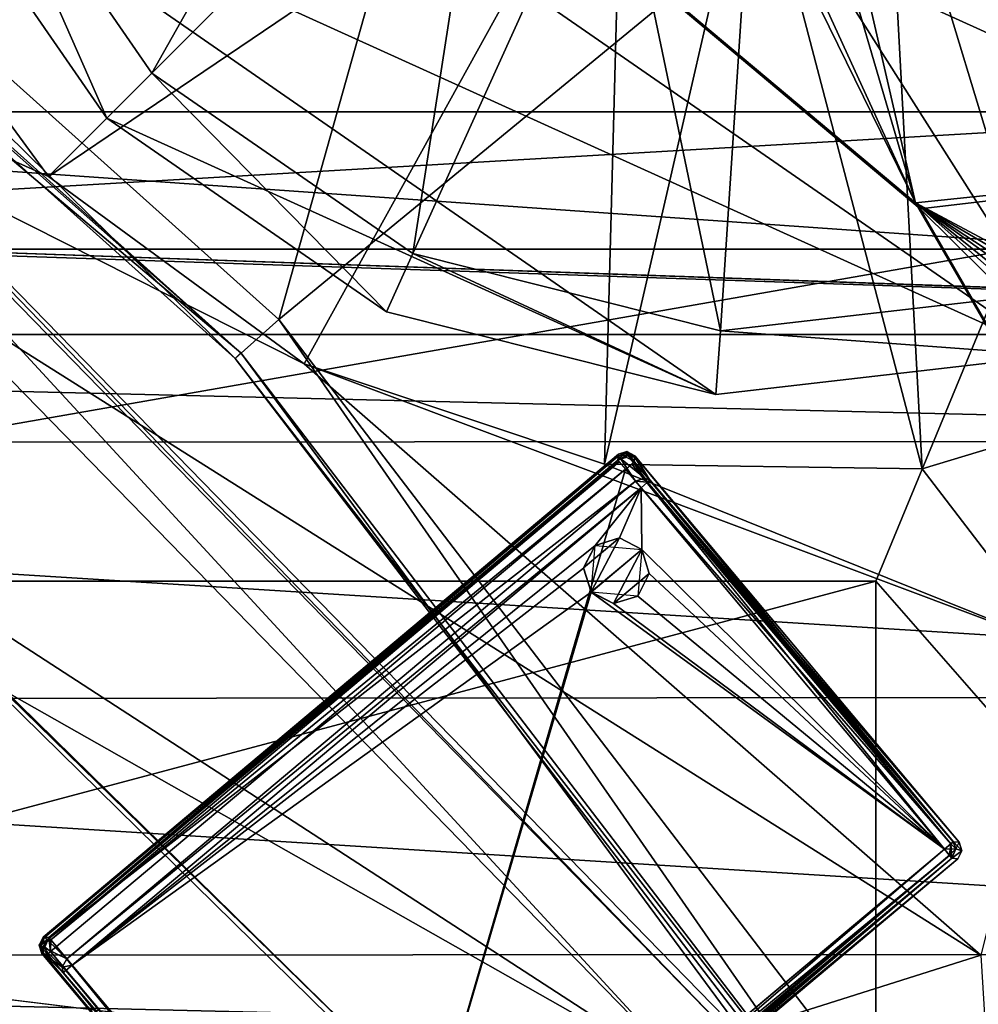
# Model space of a CAD drawing. Header units: millimetres. Extents: x -78 to 78, y -78 to 78.
# Tile 426 of 449: x 40 to 48, y 33 to 42. Entities that reach past the tile are written whole.
import ezdxf

# ---------------------------------------------------------------- set-up
doc = ezdxf.new("R2010")
doc.units = ezdxf.units.MM
doc.header["$LTSCALE"] = 41.718519
for name, color, linetype in [('10', 7, 'CONTINUOUS'), ('1061', 7, 'CONTINUOUS'), ('1107', 7, 'CONTINUOUS'), ('1121', 7, 'CONTINUOUS'), ('1189', 7, 'CONTINUOUS'), ('1226', 7, 'CONTINUOUS'), ('1745', 7, 'CONTINUOUS'), ('1769', 7, 'CONTINUOUS'), ('1772', 7, 'CONTINUOUS'), ('1774', 7, 'CONTINUOUS'), ('2704', 7, 'CONTINUOUS'), ('2720', 7, 'CONTINUOUS'), ('2728', 7, 'CONTINUOUS'), ('2737', 7, 'CONTINUOUS'), ('319', 7, 'CONTINUOUS'), ('340', 7, 'CONTINUOUS'), ('348', 7, 'CONTINUOUS'), ('5900', 7, 'CONTINUOUS'), ('5901', 7, 'CONTINUOUS'), ('5902', 7, 'CONTINUOUS'), ('5903', 7, 'CONTINUOUS'), ('5904', 7, 'CONTINUOUS'), ('5905', 7, 'CONTINUOUS'), ('5906', 7, 'CONTINUOUS'), ('5907', 7, 'CONTINUOUS'), ('5908', 7, 'CONTINUOUS'), ('5909', 7, 'CONTINUOUS'), ('5911', 7, 'CONTINUOUS'), ('5912', 7, 'CONTINUOUS'), ('5913', 7, 'CONTINUOUS'), ('5914', 7, 'CONTINUOUS'), ('5916', 7, 'CONTINUOUS'), ('5917', 7, 'CONTINUOUS'), ('5918', 7, 'CONTINUOUS'), ('5919', 7, 'CONTINUOUS'), ('5920', 7, 'CONTINUOUS'), ('5921', 7, 'CONTINUOUS'), ('5922', 7, 'CONTINUOUS'), ('5923', 7, 'CONTINUOUS'), ('5924', 7, 'CONTINUOUS'), ('5925', 7, 'CONTINUOUS'), ('5926', 7, 'CONTINUOUS'), ('5927', 7, 'CONTINUOUS'), ('5928', 7, 'CONTINUOUS'), ('5929', 7, 'CONTINUOUS'), ('5930', 7, 'CONTINUOUS'), ('5931', 7, 'CONTINUOUS'), ('5932', 7, 'CONTINUOUS'), ('5934', 7, 'CONTINUOUS'), ('5935', 7, 'CONTINUOUS'), ('5936', 7, 'CONTINUOUS'), ('5937', 7, 'CONTINUOUS'), ('5938', 7, 'CONTINUOUS'), ('5939', 7, 'CONTINUOUS'), ('5941', 7, 'CONTINUOUS'), ('5942', 7, 'CONTINUOUS'), ('5944', 7, 'CONTINUOUS'), ('5945', 7, 'CONTINUOUS'), ('5946', 7, 'CONTINUOUS'), ('5947', 7, 'CONTINUOUS'), ('5948', 7, 'CONTINUOUS'), ('5949', 7, 'CONTINUOUS'), ('6', 7, 'CONTINUOUS'), ('6764', 7, 'CONTINUOUS'), ('745', 7, 'CONTINUOUS'), ('748', 7, 'CONTINUOUS'), ('790', 7, 'CONTINUOUS'), ('855', 7, 'CONTINUOUS'), ('971', 7, 'CONTINUOUS')]:
    doc.layers.add(name, color=color, linetype=linetype)

msp = doc.modelspace()

# ---------------------------------------------------------------- linework, layer by layer
at = {"layer": '10', "linetype": 'CONTINUOUS'}
for points in [[(51.2665, 44.1961, -2), (60, 39.1, -2), (47.73, 42.73, -2), (51.2665, 44.1961, -2)], [(-20, 41.9, -2), (60, 39.1, -2), (-47.73, 42.73, -2), (-20, 41.9, -2)], [(60, 39.1, -2), (20, 39.1, -2), (-47.73, 42.73, -2), (60, 39.1, -2)], [(60, 39.1, -2), (20, 41.9, -2), (47.73, 42.73, -2), (60, 39.1, -2)], [(-20, 41.9, -2), (20, 41.9, -2), (60, 39.1, -2), (-20, 41.9, -2)], [(22.2046, 38.179, -2), (20, 39.1, -2), (57.8091, 38.1929, -2), (22.2046, 38.179, -2)], [(20, 39.1, -2), (60, 39.1, -2), (57.8091, 38.1929, -2), (20, 39.1, -2)], [(56.9004, 36.0125, -2), (22.2046, 38.179, -2), (57.8091, 38.1929, -2), (56.9004, 36.0125, -2)], [(23.0996, 35.9875, -2), (22.2046, 38.179, -2), (56.9004, 36.0125, -2), (23.0996, 35.9875, -2)], [(57.7954, 33.821, -2), (23.0996, 35.9875, -2), (56.9004, 36.0125, -2), (57.7954, 33.821, -2)], [(22.1909, 33.8071, -2), (23.0996, 35.9875, -2), (57.7954, 33.821, -2), (22.1909, 33.8071, -2)], [(60, 32.9, -2), (22.1909, 33.8071, -2), (57.7954, 33.821, -2), (60, 32.9, -2)], [(20, 32.9, -2), (22.1909, 33.8071, -2), (60, 32.9, -2), (20, 32.9, -2)]]:
    msp.add_3dface(points, dxfattribs=at)
at = {"layer": '1061', "color": 7, "linetype": 'CONTINUOUS'}
for points in [[(31.5257, 44.4565, 23.7), (43.8434, 32.3723, 23.7), (31.5317, 44.4255, 24.9505), (31.5257, 44.4565, 23.7)], [(43.8434, 32.3723, 23.7), (31.5376, 44.3946, 26.2), (31.5317, 44.4255, 24.9505), (43.8434, 32.3723, 23.7)], [(43.8434, 32.3723, 23.7), (43.8263, 32.322, 26.2), (31.5376, 44.3946, 26.2), (43.8434, 32.3723, 23.7)]]:
    msp.add_3dface(points, dxfattribs=at)
at = {"layer": '1107', "color": 7, "linetype": 'CONTINUOUS'}
for points in [[(42.6272, 38.8523, 23.7), (48.3956, 33.8126, 23.7), (31.5257, 44.4565, 23.7), (42.6272, 38.8523, 23.7)], [(31.5257, 44.4565, 23.7), (48.3956, 33.8126, 23.7), (43.8434, 32.3723, 23.7), (31.5257, 44.4565, 23.7)], [(40.447, 40.4468, 23.7), (42.6272, 38.8523, 23.7), (31.5257, 44.4565, 23.7), (40.447, 40.4468, 23.7)], [(38.8524, 42.627, 23.7), (40.447, 40.4468, 23.7), (31.5257, 44.4565, 23.7), (38.8524, 42.627, 23.7)], [(49.0577, 36.4385, 23.7), (48.3956, 33.8126, 23.7), (42.6272, 38.8523, 23.7), (49.0577, 36.4385, 23.7)], [(45.1863, 37.9952, 23.7), (49.0577, 36.4385, 23.7), (42.6272, 38.8523, 23.7), (45.1863, 37.9952, 23.7)], [(50.4883, 38.741, 23.7), (49.0577, 36.4385, 23.7), (47.8941, 37.9552, 23.7), (50.4883, 38.741, 23.7)], [(47.8941, 37.9552, 23.7), (49.0577, 36.4385, 23.7), (45.1863, 37.9952, 23.7), (47.8941, 37.9552, 23.7)], [(48.3956, 33.8126, 23.7), (48.5612, 31.1188, 23.7), (43.8434, 32.3723, 23.7), (48.3956, 33.8126, 23.7)]]:
    msp.add_3dface(points, dxfattribs=at)
at = {"layer": '1121', "color": 7, "linetype": 'CONTINUOUS'}
for points in [[(40.9448, 40.9448, 26.2), (39.7906, 43.5525, 26.0387), (39.2938, 43.3296, 26.2), (40.9448, 40.9448, 26.2)], [(41.3293, 41.3293, 26.0387), (39.7906, 43.5525, 26.0387), (40.9448, 40.9448, 26.2), (41.3293, 41.3293, 26.0387)], [(43.3296, 39.2938, 26.2), (41.3293, 41.3293, 26.0387), (40.9448, 40.9448, 26.2), (43.3296, 39.2938, 26.2)], [(43.5525, 39.7906, 26.0387), (41.3293, 41.3293, 26.0387), (43.3296, 39.2938, 26.2), (43.5525, 39.7906, 26.0387)], [(46.1373, 38.5908, 26.2), (43.5525, 39.7906, 26.0387), (43.3296, 39.2938, 26.2), (46.1373, 38.5908, 26.2)], [(46.1752, 39.1336, 26.0387), (43.5525, 39.7906, 26.0387), (46.1373, 38.5908, 26.2), (46.1752, 39.1336, 26.0387)], [(48.8612, 39.4426, 26.0387), (46.1752, 39.1336, 26.0387), (49.0204, 38.9226, 26.2), (48.8612, 39.4426, 26.0387)], [(49.0204, 38.9226, 26.2), (46.1752, 39.1336, 26.0387), (46.1373, 38.5908, 26.2), (49.0204, 38.9226, 26.2)]]:
    msp.add_3dface(points, dxfattribs=at)
at = {"layer": '1189', "color": 7, "linetype": 'CONTINUOUS'}
for points in [[(39.7906, 43.5525, 26.0387), (41.3293, 41.3293, 26.0387), (43.5458, 45.2539, 23.3613), (39.7906, 43.5525, 26.0387)], [(41.3293, 41.3293, 26.0387), (44.2445, 44.2445, 23.3613), (43.5458, 45.2539, 23.3613), (41.3293, 41.3293, 26.0387)], [(41.3293, 41.3293, 26.0387), (43.5525, 39.7906, 26.0387), (44.2445, 44.2445, 23.3613), (41.3293, 41.3293, 26.0387)], [(43.5525, 39.7906, 26.0387), (45.2539, 43.5458, 23.3613), (44.2445, 44.2445, 23.3613), (43.5525, 39.7906, 26.0387)], [(51.2662, 40.678, 26.0387), (48.7564, 43.9488, 23.3613), (47.6644, 43.3879, 23.3613), (51.2662, 40.678, 26.0387)], [(43.5525, 39.7906, 26.0387), (46.1752, 39.1336, 26.0387), (45.2539, 43.5458, 23.3613), (43.5525, 39.7906, 26.0387)], [(46.1752, 39.1336, 26.0387), (46.4448, 43.2476, 23.3613), (45.2539, 43.5458, 23.3613), (46.1752, 39.1336, 26.0387)], [(48.8612, 39.4426, 26.0387), (47.6644, 43.3879, 23.3613), (46.4448, 43.2476, 23.3613), (48.8612, 39.4426, 26.0387)], [(48.8612, 39.4426, 26.0387), (51.2662, 40.678, 26.0387), (47.6644, 43.3879, 23.3613), (48.8612, 39.4426, 26.0387)], [(46.1752, 39.1336, 26.0387), (48.8612, 39.4426, 26.0387), (46.4448, 43.2476, 23.3613), (46.1752, 39.1336, 26.0387)]]:
    msp.add_3dface(points, dxfattribs=at)
at = {"layer": '1226', "color": 7, "linetype": 'CONTINUOUS'}
for points in [[(40.447, 40.4468, 23.7), (38.8524, 42.627, 23.7), (44.405, 44.405, 22.2), (40.447, 40.4468, 23.7)], [(45.3399, 43.7564, 22.2), (40.447, 40.4468, 23.7), (44.405, 44.405, 22.2), (45.3399, 43.7564, 22.2)], [(48.6183, 44.1288, 22.2), (50.4883, 38.741, 23.7), (47.5897, 43.6025, 22.2), (48.6183, 44.1288, 22.2)], [(42.6272, 38.8523, 23.7), (40.447, 40.4468, 23.7), (45.3399, 43.7564, 22.2), (42.6272, 38.8523, 23.7)], [(45.1863, 37.9952, 23.7), (42.6272, 38.8523, 23.7), (45.3399, 43.7564, 22.2), (45.1863, 37.9952, 23.7)], [(46.4478, 43.4753, 22.2), (45.1863, 37.9952, 23.7), (45.3399, 43.7564, 22.2), (46.4478, 43.4753, 22.2)], [(47.5897, 43.6025, 22.2), (47.8941, 37.9552, 23.7), (46.4478, 43.4753, 22.2), (47.5897, 43.6025, 22.2)], [(50.4883, 38.741, 23.7), (47.8941, 37.9552, 23.7), (47.5897, 43.6025, 22.2), (50.4883, 38.741, 23.7)], [(47.8941, 37.9552, 23.7), (45.1863, 37.9952, 23.7), (46.4478, 43.4753, 22.2), (47.8941, 37.9552, 23.7)]]:
    msp.add_3dface(points, dxfattribs=at)
at = {"layer": '1745', "linetype": 'CONTINUOUS'}
for points in [[(42.4108, 39.2292, 28.7), (48.0589, 59.3063, 28.7), (34.3888, 46.4226, 28.7), (42.4108, 39.2292, 28.7)], [(56.7696, 51.03, 28.7), (48.0589, 59.3063, 28.7), (42.4108, 39.2292, 28.7), (56.7696, 51.03, 28.7)], [(48.9557, 30.6746, 28.7), (56.7696, 51.03, 28.7), (42.4108, 39.2292, 28.7), (48.9557, 30.6746, 28.7)]]:
    msp.add_3dface(points, dxfattribs=at)
at = {"layer": '1769', "linetype": 'CONTINUOUS'}
for points in [[(40.2459, 51.5977, 26.2), (51.5977, 40.2459, 26.2), (38.9226, 49.0204, 26.2), (40.2459, 51.5977, 26.2)], [(40.2459, 51.5977, 26.2), (57.9112, 45.0904, 26.2), (51.5977, 40.2459, 26.2), (40.2459, 51.5977, 26.2)], [(51.5977, 40.2459, 26.2), (38.5908, 46.1373, 26.2), (38.9226, 49.0204, 26.2), (51.5977, 40.2459, 26.2)], [(51.5977, 40.2459, 26.2), (49.0204, 38.9226, 26.2), (38.5908, 46.1373, 26.2), (51.5977, 40.2459, 26.2)], [(49.0204, 38.9226, 26.2), (39.2938, 43.3296, 26.2), (38.5908, 46.1373, 26.2), (49.0204, 38.9226, 26.2)], [(49.0204, 38.9226, 26.2), (46.1373, 38.5908, 26.2), (39.2938, 43.3296, 26.2), (49.0204, 38.9226, 26.2)], [(46.1373, 38.5908, 26.2), (40.9448, 40.9448, 26.2), (39.2938, 43.3296, 26.2), (46.1373, 38.5908, 26.2)], [(46.1373, 38.5908, 26.2), (43.3296, 39.2938, 26.2), (40.9448, 40.9448, 26.2), (46.1373, 38.5908, 26.2)]]:
    msp.add_3dface(points, dxfattribs=at)
at = {"layer": '1772', "linetype": 'CONTINUOUS'}
for points in [[(34.3888, 46.4226, 28.7), (34.0913, 46.0211, 28.1826), (42.0391, 38.8957, 28.1826), (34.3888, 46.4226, 28.7)], [(42.4108, 39.2292, 28.7), (34.3888, 46.4226, 28.7), (42.0391, 38.8957, 28.1826), (42.4108, 39.2292, 28.7)], [(48.5266, 30.4193, 28.1826), (42.4108, 39.2292, 28.7), (42.0391, 38.8957, 28.1826), (48.5266, 30.4193, 28.1826)], [(48.9557, 30.6746, 28.7), (42.4108, 39.2292, 28.7), (48.5266, 30.4193, 28.1826), (48.9557, 30.6746, 28.7)]]:
    msp.add_3dface(points, dxfattribs=at)
at = {"layer": '1774', "linetype": 'CONTINUOUS'}
for points in [[(34.1325, 46.0767, 26.2), (42.0873, 38.945, 26.2), (34.0913, 46.0211, 28.1826), (34.1325, 46.0767, 26.2)], [(34.0913, 46.0211, 28.1826), (42.0873, 38.945, 26.2), (42.0391, 38.8957, 28.1826), (34.0913, 46.0211, 28.1826)], [(42.0873, 38.945, 26.2), (48.5837, 30.4571, 26.2), (42.0391, 38.8957, 28.1826), (42.0873, 38.945, 26.2)], [(48.5837, 30.4571, 26.2), (48.5266, 30.4193, 28.1826), (42.0391, 38.8957, 28.1826), (48.5837, 30.4571, 26.2)]]:
    msp.add_3dface(points, dxfattribs=at)
at = {"layer": '2704', "linetype": 'CONTINUOUS'}
for points in [[(56.6343, 41.1393, 21.67), (41.1445, 56.6312, 21.67), (48.7422, 46.505, 21.67), (56.6343, 41.1393, 21.67)], [(47.837, 40.2223, 21.67), (44.5959, 46.8329, 21.67), (31.2276, 54.1388, 21.67), (47.837, 40.2223, 21.67)], [(44.9897, 46.4391, 21.67), (44.5959, 46.8329, 21.67), (47.837, 40.2223, 21.67), (44.9897, 46.4391, 21.67)], [(46.4393, 44.9896, 21.67), (44.9897, 46.4391, 21.67), (47.837, 40.2223, 21.67), (46.4393, 44.9896, 21.67)], [(47.9644, 45.7271, 21.67), (56.6343, 41.1393, 21.67), (48.3887, 46.1514, 21.67), (47.9644, 45.7271, 21.67)], [(47.9644, 45.7271, 21.67), (47.6109, 45.3736, 21.67), (56.6343, 41.1393, 21.67), (47.9644, 45.7271, 21.67)], [(47.1866, 44.9493, 21.67), (56.6343, 41.1393, 21.67), (47.6109, 45.3736, 21.67), (47.1866, 44.9493, 21.67)], [(46.833, 44.5958, 21.67), (46.4393, 44.9896, 21.67), (47.837, 40.2223, 21.67), (46.833, 44.5958, 21.67)], [(46.833, 44.5958, 21.67), (56.6343, 41.1393, 21.67), (47.1866, 44.9493, 21.67), (46.833, 44.5958, 21.67)], [(56.6343, 41.1393, 21.67), (46.833, 44.5958, 21.67), (47.837, 40.2223, 21.67), (56.6343, 41.1393, 21.67)], [(57.5359, 35.0448, 21.67), (56.6343, 41.1393, 21.67), (47.837, 40.2223, 21.67), (57.5359, 35.0448, 21.67)], [(57.5359, 35.0448, 21.67), (47.837, 40.2223, 21.67), (57.1029, 34.7948, 21.67), (57.5359, 35.0448, 21.67)], [(55.1976, 33.6948, 21.67), (55.6306, 33.9448, 21.67), (47.837, 40.2223, 21.67), (55.1976, 33.6948, 21.67)], [(57.1029, 34.7948, 21.67), (47.837, 40.2223, 21.67), (56.5832, 34.4948, 21.67), (57.1029, 34.7948, 21.67)], [(56.1502, 34.2448, 21.67), (47.837, 40.2223, 21.67), (55.6306, 33.9448, 21.67), (56.1502, 34.2448, 21.67)], [(56.5832, 34.4948, 21.67), (47.837, 40.2223, 21.67), (56.1502, 34.2448, 21.67), (56.5832, 34.4948, 21.67)], [(58.707, 21.4384, 21.67), (55.1976, 33.6948, 21.67), (47.837, 40.2223, 21.67), (58.707, 21.4384, 21.67)]]:
    msp.add_3dface(points, dxfattribs=at)
at = {"layer": '2720', "linetype": 'CONTINUOUS'}
for points in [[(41.111, 56.6556, 20.074), (56.5926, 41.1966, 20.074), (31.2617, 54.1192, 20.074), (41.111, 56.6556, 20.074)], [(31.2617, 54.1192, 20.074), (56.5926, 41.1966, 20.074), (47.8792, 40.1721, 20.074), (31.2617, 54.1192, 20.074)], [(56.5926, 41.1966, 20.074), (66.5547, 21.688, 20.074), (47.8792, 40.1721, 20.074), (56.5926, 41.1966, 20.074)], [(47.8792, 40.1721, 20.074), (66.5547, 21.688, 20.074), (58.725, 21.3895, 20.074), (47.8792, 40.1721, 20.074)]]:
    msp.add_3dface(points, dxfattribs=at)
at = {"layer": '2728', "linetype": 'CONTINUOUS'}
for points in [[(41.111, 56.6556, 20.074), (41.1445, 56.6312, 21.67), (56.5926, 41.1966, 20.074), (41.111, 56.6556, 20.074)], [(41.1445, 56.6312, 21.67), (56.6343, 41.1393, 21.67), (56.5926, 41.1966, 20.074), (41.1445, 56.6312, 21.67)]]:
    msp.add_3dface(points, dxfattribs=at)
at = {"layer": '2737', "linetype": 'CONTINUOUS'}
for points in [[(47.837, 40.2223, 21.67), (31.2276, 54.1388, 21.67), (31.2617, 54.1192, 20.074), (47.837, 40.2223, 21.67)], [(47.837, 40.2223, 21.67), (31.2617, 54.1192, 20.074), (47.8792, 40.1721, 20.074), (47.837, 40.2223, 21.67)], [(58.707, 21.4384, 21.67), (47.837, 40.2223, 21.67), (47.8792, 40.1721, 20.074), (58.707, 21.4384, 21.67)], [(58.707, 21.4384, 21.67), (47.8792, 40.1721, 20.074), (58.725, 21.3895, 20.074), (58.707, 21.4384, 21.67)]]:
    msp.add_3dface(points, dxfattribs=at)
at = {"layer": '319', "linetype": 'CONTINUOUS'}
for points in [[(47.5, 37, 1.5), (51, 33, 1.5), (48.6716, 39.8285, 1.5), (47.5, 37, 1.5)], [(47.5, 33, 1.5), (51, 33, 1.5), (47.5, 37, 1.5), (47.5, 33, 1.5)]]:
    msp.add_3dface(points, dxfattribs=at)
at = {"layer": '340', "linetype": 'CONTINUOUS'}
for points in [[(48.6716, 39.8284), (47.5, 37), (48.6716, 39.8285, 1.5), (48.6716, 39.8284)], [(47.5, 37), (47.5, 37, 1.5), (48.6716, 39.8285, 1.5), (47.5, 37)]]:
    msp.add_3dface(points, dxfattribs=at)
at = {"layer": '348', "linetype": 'CONTINUOUS'}
for points in [[(47.5, 37), (47.5, 33), (47.5, 31.586, 0.5861), (47.5, 37)], [(47.5, 37), (47.5, 31.586, 0.5861), (47.5, 33, 1.5), (47.5, 37)], [(47.5, 37), (47.5, 33, 1.5), (47.5, 37, 1.5), (47.5, 37)]]:
    msp.add_3dface(points, dxfattribs=at)
at = {"layer": '5900', "color": 7, "linetype": 'CONTINUOUS'}
for points in [[(45.365, 37.9549, 21.92), (43.2349, 30.6449, 21.92), (40.5155, 33.8857, 21.92), (45.365, 37.9549, 21.92)], [(48.0844, 34.7141, 21.92), (43.2349, 30.6449, 21.92), (45.365, 37.9549, 21.92), (48.0844, 34.7141, 21.92)]]:
    msp.add_3dface(points, dxfattribs=at)
at = {"layer": '5901', "color": 7, "linetype": 'CONTINUOUS'}
for points in [[(45.4412, 38.0188, 22.0095), (48.1388, 34.7598, 21.9496), (45.4186, 37.9971, 21.9468), (45.4412, 38.0188, 22.0095)], [(45.4412, 38.0188, 22.0095), (48.1608, 34.7782, 22.0121), (48.1388, 34.7598, 21.9496), (45.4412, 38.0188, 22.0095)], [(48.0844, 34.7141, 21.92), (45.365, 37.9549, 21.92), (45.4186, 37.9971, 21.9468), (48.0844, 34.7141, 21.92)], [(48.1388, 34.7598, 21.9496), (48.0844, 34.7141, 21.92), (45.4186, 37.9971, 21.9468), (48.1388, 34.7598, 21.9496)]]:
    msp.add_3dface(points, dxfattribs=at)
at = {"layer": '5902', "color": 7, "linetype": 'CONTINUOUS'}
for points in [[(45.4457, 38.0683, 22.345), (48.21, 34.7739, 22.345), (45.4412, 38.0188, 22.0095), (45.4457, 38.0683, 22.345)], [(45.4412, 38.0188, 22.0095), (48.21, 34.7739, 22.345), (48.1608, 34.7782, 22.0121), (45.4412, 38.0188, 22.0095)]]:
    msp.add_3dface(points, dxfattribs=at)
at = {"layer": '5903', "color": 7, "linetype": 'CONTINUOUS'}
for points in [[(45.3011, 38.0311, 22.0095), (45.3052, 38.0806, 22.345), (45.3782, 38.1034, 22.3428), (45.3011, 38.0311, 22.0095)], [(45.3011, 38.0311, 22.0095), (45.3782, 38.1034, 22.3428), (45.3736, 38.0534, 22.0053), (45.3011, 38.0311, 22.0095)], [(45.3782, 38.1034, 22.3428), (45.4412, 38.0188, 22.0095), (45.3736, 38.0534, 22.0053), (45.3782, 38.1034, 22.3428)], [(45.3782, 38.1034, 22.3428), (45.4457, 38.0683, 22.345), (45.4412, 38.0188, 22.0095), (45.3782, 38.1034, 22.3428)]]:
    msp.add_3dface(points, dxfattribs=at)
at = {"layer": '5904', "color": 7, "linetype": 'CONTINUOUS'}
for points in [[(45.3052, 38.0806, 22.445), (45.378, 38.1034, 22.4471), (45.3052, 38.0806, 22.345), (45.3052, 38.0806, 22.445)], [(45.3052, 38.0806, 22.345), (45.378, 38.1034, 22.4471), (45.3782, 38.1034, 22.3428), (45.3052, 38.0806, 22.345)], [(45.378, 38.1034, 22.4471), (45.4457, 38.0683, 22.445), (45.3782, 38.1034, 22.3428), (45.378, 38.1034, 22.4471)], [(45.3782, 38.1034, 22.3428), (45.4457, 38.0683, 22.445), (45.4457, 38.0683, 22.345), (45.3782, 38.1034, 22.3428)]]:
    msp.add_3dface(points, dxfattribs=at)
at = {"layer": '5905', "color": 7, "linetype": 'CONTINUOUS'}
for points in [[(45.3052, 38.0806, 22.445), (45.3764, 38.0877, 22.5537), (45.378, 38.1034, 22.4471), (45.3052, 38.0806, 22.445)], [(45.3764, 38.0877, 22.5537), (45.4444, 38.0532, 22.5469), (45.378, 38.1034, 22.4471), (45.3764, 38.0877, 22.5537)], [(45.4444, 38.0532, 22.5469), (45.4457, 38.0683, 22.445), (45.378, 38.1034, 22.4471), (45.4444, 38.0532, 22.5469)], [(45.3041, 38.0653, 22.5495), (45.3764, 38.0877, 22.5537), (45.3052, 38.0806, 22.445), (45.3041, 38.0653, 22.5495)]]:
    msp.add_3dface(points, dxfattribs=at)
at = {"layer": '5906', "color": 7, "linetype": 'CONTINUOUS'}
for points in [[(43.2349, 30.6449, 21.92), (48.0844, 34.7141, 21.92), (48.1274, 34.6628, 21.9457), (43.2349, 30.6449, 21.92)], [(43.2805, 30.5904, 21.9496), (43.2349, 30.6449, 21.92), (48.1274, 34.6628, 21.9457), (43.2805, 30.5904, 21.9496)], [(48.1483, 34.6379, 22.0095), (43.2805, 30.5904, 21.9496), (48.1274, 34.6628, 21.9457), (48.1483, 34.6379, 22.0095)], [(43.299, 30.5685, 22.0121), (43.2805, 30.5904, 21.9496), (48.1483, 34.6379, 22.0095), (43.299, 30.5685, 22.0121)]]:
    msp.add_3dface(points, dxfattribs=at)
at = {"layer": '5907', "color": 7, "linetype": 'CONTINUOUS'}
for points in [[(45.3041, 38.0653, 22.5495), (45.3889, 38.0697, 22.5944), (45.3764, 38.0877, 22.5537), (45.3041, 38.0653, 22.5495)], [(45.3225, 38.0433, 22.6097), (45.3889, 38.0697, 22.5944), (45.3041, 38.0653, 22.5495), (45.3225, 38.0433, 22.6097)], [(45.3889, 38.0697, 22.5944), (45.4444, 38.0532, 22.5469), (45.3764, 38.0877, 22.5537), (45.3889, 38.0697, 22.5944)]]:
    msp.add_3dface(points, dxfattribs=at)
at = {"layer": '5908', "color": 7, "linetype": 'CONTINUOUS'}
for points in [[(48.1274, 34.6628, 21.9457), (48.0844, 34.7141, 21.92), (48.1388, 34.7598, 21.9496), (48.1274, 34.6628, 21.9457)], [(48.1483, 34.6379, 22.0095), (48.1274, 34.6628, 21.9457), (48.1388, 34.7598, 21.9496), (48.1483, 34.6379, 22.0095)], [(48.1388, 34.7598, 21.9496), (48.1608, 34.7782, 22.0121), (48.1832, 34.7187, 22.0054), (48.1388, 34.7598, 21.9496)], [(48.1483, 34.6379, 22.0095), (48.1388, 34.7598, 21.9496), (48.1832, 34.7187, 22.0054), (48.1483, 34.6379, 22.0095)]]:
    msp.add_3dface(points, dxfattribs=at)
at = {"layer": '5909', "color": 7, "linetype": 'CONTINUOUS'}
for points in [[(40.4642, 33.8427, 21.9457), (43.1587, 30.581, 22.0095), (40.4393, 33.8218, 22.0095), (40.4642, 33.8427, 21.9457)], [(40.5155, 33.8857, 21.92), (43.1836, 30.6019, 21.9457), (40.4642, 33.8427, 21.9457), (40.5155, 33.8857, 21.92)], [(43.1836, 30.6019, 21.9457), (43.1587, 30.581, 22.0095), (40.4642, 33.8427, 21.9457), (43.1836, 30.6019, 21.9457)], [(40.5155, 33.8857, 21.92), (43.2349, 30.6449, 21.92), (43.1836, 30.6019, 21.9457), (40.5155, 33.8857, 21.92)]]:
    msp.add_3dface(points, dxfattribs=at)
at = {"layer": '5911', "color": 7, "linetype": 'CONTINUOUS'}
for points in [[(45.3225, 38.0433, 22.6097), (45.531, 37.8774, 22.8187), (45.3889, 38.0697, 22.5944), (45.3225, 38.0433, 22.6097)], [(45.3225, 38.0433, 22.6097), (45.4524, 37.8507, 22.8407), (45.531, 37.8774, 22.8187), (45.3225, 38.0433, 22.6097)], [(45.5741, 37.8605, 22.7805), (45.4444, 38.0532, 22.5469), (45.3889, 38.0697, 22.5944), (45.5741, 37.8605, 22.7805)], [(45.531, 37.8774, 22.8187), (45.5741, 37.8605, 22.7805), (45.3889, 38.0697, 22.5944), (45.531, 37.8774, 22.8187)]]:
    msp.add_3dface(points, dxfattribs=at)
at = {"layer": '5912', "color": 7, "linetype": 'CONTINUOUS'}
for points in [[(45.4457, 38.0683, 22.345), (48.21, 34.7739, 22.445), (48.21, 34.7739, 22.345), (45.4457, 38.0683, 22.345)], [(45.4457, 38.0683, 22.445), (48.21, 34.7739, 22.445), (45.4457, 38.0683, 22.345), (45.4457, 38.0683, 22.445)]]:
    msp.add_3dface(points, dxfattribs=at)
at = {"layer": '5913', "color": 7, "linetype": 'CONTINUOUS'}
for points in [[(40.4514, 33.9621, 22.0121), (45.3011, 38.0311, 22.0095), (45.3132, 38.0167, 21.9608), (40.4514, 33.9621, 22.0121)], [(40.4672, 33.9432, 21.9539), (40.4514, 33.9621, 22.0121), (45.3132, 38.0167, 21.9608), (40.4672, 33.9432, 21.9539)], [(45.365, 37.9549, 21.92), (40.4672, 33.9432, 21.9539), (45.3132, 38.0167, 21.9608), (45.365, 37.9549, 21.92)], [(45.365, 37.9549, 21.92), (40.5155, 33.8857, 21.92), (40.4672, 33.9432, 21.9539), (45.365, 37.9549, 21.92)]]:
    msp.add_3dface(points, dxfattribs=at)
at = {"layer": '5914', "color": 7, "linetype": 'CONTINUOUS'}
for points in [[(40.4642, 33.8427, 21.9457), (40.4167, 33.8811, 22.0054), (40.4514, 33.9621, 22.0121), (40.4642, 33.8427, 21.9457)], [(40.4642, 33.8427, 21.9457), (40.4514, 33.9621, 22.0121), (40.4672, 33.9432, 21.9539), (40.4642, 33.8427, 21.9457)], [(40.5155, 33.8857, 21.92), (40.4642, 33.8427, 21.9457), (40.4672, 33.9432, 21.9539), (40.5155, 33.8857, 21.92)], [(40.4642, 33.8427, 21.9457), (40.4393, 33.8218, 22.0095), (40.4167, 33.8811, 22.0054), (40.4642, 33.8427, 21.9457)]]:
    msp.add_3dface(points, dxfattribs=at)
at = {"layer": '5916', "color": 7, "linetype": 'CONTINUOUS'}
for points in [[(40.4358, 33.9429, 22.6097), (45.4524, 37.8507, 22.8407), (45.3225, 38.0433, 22.6097), (40.4358, 33.9429, 22.6097)], [(40.4358, 33.9429, 22.6097), (40.6029, 33.7815, 22.8407), (45.4524, 37.8507, 22.8407), (40.4358, 33.9429, 22.6097)]]:
    msp.add_3dface(points, dxfattribs=at)
at = {"layer": '5917', "color": 7, "linetype": 'CONTINUOUS'}
for points in [[(48.1608, 34.7782, 22.0121), (48.21, 34.7739, 22.345), (48.2329, 34.7011, 22.3429), (48.1608, 34.7782, 22.0121)], [(48.1832, 34.7187, 22.0054), (48.1608, 34.7782, 22.0121), (48.2329, 34.7011, 22.3429), (48.1832, 34.7187, 22.0054)], [(48.1483, 34.6379, 22.0095), (48.1832, 34.7187, 22.0054), (48.2329, 34.7011, 22.3429), (48.1483, 34.6379, 22.0095)], [(48.1978, 34.6334, 22.345), (48.1483, 34.6379, 22.0095), (48.2329, 34.7011, 22.3429), (48.1978, 34.6334, 22.345)]]:
    msp.add_3dface(points, dxfattribs=at)
at = {"layer": '5918', "color": 7, "linetype": 'CONTINUOUS'}
for points in [[(48.21, 34.7739, 22.345), (48.2329, 34.7011, 22.4471), (48.2329, 34.7011, 22.3429), (48.21, 34.7739, 22.345)], [(48.21, 34.7739, 22.445), (48.2329, 34.7011, 22.4471), (48.21, 34.7739, 22.345), (48.21, 34.7739, 22.445)], [(48.2329, 34.7011, 22.4471), (48.1978, 34.6334, 22.445), (48.2329, 34.7011, 22.3429), (48.2329, 34.7011, 22.4471)], [(48.1978, 34.6334, 22.445), (48.1978, 34.6334, 22.345), (48.2329, 34.7011, 22.3429), (48.1978, 34.6334, 22.445)]]:
    msp.add_3dface(points, dxfattribs=at)
at = {"layer": '5919', "color": 7, "linetype": 'CONTINUOUS'}
for points in [[(40.4021, 33.9664, 22.345), (45.3052, 38.0806, 22.445), (45.3052, 38.0806, 22.345), (40.4021, 33.9664, 22.345)], [(40.4021, 33.9664, 22.445), (45.3052, 38.0806, 22.445), (40.4021, 33.9664, 22.345), (40.4021, 33.9664, 22.445)]]:
    msp.add_3dface(points, dxfattribs=at)
at = {"layer": '5920', "color": 7, "linetype": 'CONTINUOUS'}
for points in [[(40.367, 33.8984, 22.3428), (40.4021, 33.9664, 22.345), (40.4167, 33.8811, 22.0054), (40.367, 33.8984, 22.3428)], [(40.4393, 33.8218, 22.0095), (40.367, 33.8984, 22.3428), (40.4167, 33.8811, 22.0054), (40.4393, 33.8218, 22.0095)], [(40.4393, 33.8218, 22.0095), (40.3898, 33.8259, 22.345), (40.367, 33.8984, 22.3428), (40.4393, 33.8218, 22.0095)], [(40.4167, 33.8811, 22.0054), (40.4021, 33.9664, 22.345), (40.4514, 33.9621, 22.0121), (40.4167, 33.8811, 22.0054)]]:
    msp.add_3dface(points, dxfattribs=at)
at = {"layer": '5921', "color": 7, "linetype": 'CONTINUOUS'}
for points in [[(48.1483, 34.6379, 22.0095), (48.1978, 34.6334, 22.345), (43.2946, 30.5192, 22.345), (48.1483, 34.6379, 22.0095)], [(43.299, 30.5685, 22.0121), (48.1483, 34.6379, 22.0095), (43.2946, 30.5192, 22.345), (43.299, 30.5685, 22.0121)]]:
    msp.add_3dface(points, dxfattribs=at)
at = {"layer": '5922', "color": 7, "linetype": 'CONTINUOUS'}
for points in [[(43.1587, 30.581, 22.0095), (43.1541, 30.5315, 22.345), (40.3898, 33.8259, 22.345), (43.1587, 30.581, 22.0095)], [(40.4393, 33.8218, 22.0095), (43.1587, 30.581, 22.0095), (40.3898, 33.8259, 22.345), (40.4393, 33.8218, 22.0095)]]:
    msp.add_3dface(points, dxfattribs=at)
at = {"layer": '5923', "color": 7, "linetype": 'CONTINUOUS'}
for points in [[(40.6029, 33.7815, 22.8407), (40.4358, 33.9429, 22.6097), (40.3982, 33.8816, 22.5942), (40.6029, 33.7815, 22.8407)], [(40.563, 33.7087, 22.8187), (40.6029, 33.7815, 22.8407), (40.3982, 33.8816, 22.5942), (40.563, 33.7087, 22.8187)], [(40.4051, 33.8248, 22.5495), (40.563, 33.7087, 22.8187), (40.3982, 33.8816, 22.5942), (40.4051, 33.8248, 22.5495)], [(40.4051, 33.8248, 22.5495), (40.5722, 33.6634, 22.7805), (40.563, 33.7087, 22.8187), (40.4051, 33.8248, 22.5495)]]:
    msp.add_3dface(points, dxfattribs=at)
at = {"layer": '5924', "color": 7, "linetype": 'CONTINUOUS'}
for points in [[(40.4514, 33.9621, 22.0121), (40.4021, 33.9664, 22.345), (45.3052, 38.0806, 22.345), (40.4514, 33.9621, 22.0121)], [(45.3011, 38.0311, 22.0095), (40.4514, 33.9621, 22.0121), (45.3052, 38.0806, 22.345), (45.3011, 38.0311, 22.0095)]]:
    msp.add_3dface(points, dxfattribs=at)
at = {"layer": '5925', "color": 7, "linetype": 'CONTINUOUS'}
for points in [[(48.1605, 34.778, 22.7805), (48.1832, 34.7187, 22.7846), (48.21, 34.7739, 22.445), (48.1605, 34.778, 22.7805)], [(48.21, 34.7739, 22.445), (48.1832, 34.7187, 22.7846), (48.2329, 34.7011, 22.4471), (48.21, 34.7739, 22.445)], [(48.1832, 34.7187, 22.7846), (48.1485, 34.6377, 22.7779), (48.2329, 34.7011, 22.4471), (48.1832, 34.7187, 22.7846)], [(48.1485, 34.6377, 22.7779), (48.1978, 34.6334, 22.445), (48.2329, 34.7011, 22.4471), (48.1485, 34.6377, 22.7779)]]:
    msp.add_3dface(points, dxfattribs=at)
at = {"layer": '5926', "color": 7, "linetype": 'CONTINUOUS'}
for points in [[(40.367, 33.8984, 22.3428), (40.4021, 33.9664, 22.445), (40.4021, 33.9664, 22.345), (40.367, 33.8984, 22.3428)], [(40.367, 33.8987, 22.4471), (40.4021, 33.9664, 22.445), (40.367, 33.8984, 22.3428), (40.367, 33.8987, 22.4471)], [(40.3898, 33.8259, 22.345), (40.367, 33.8987, 22.4471), (40.367, 33.8984, 22.3428), (40.3898, 33.8259, 22.345)], [(40.3898, 33.8259, 22.345), (40.3898, 33.8259, 22.445), (40.367, 33.8987, 22.4471), (40.3898, 33.8259, 22.345)]]:
    msp.add_3dface(points, dxfattribs=at)
at = {"layer": '5927', "color": 7, "linetype": 'CONTINUOUS'}
for points in [[(40.563, 33.7087, 22.8187), (40.6488, 33.7268, 22.87), (40.6029, 33.7815, 22.8407), (40.563, 33.7087, 22.8187)], [(40.5938, 33.6816, 22.8402), (40.6488, 33.7268, 22.87), (40.563, 33.7087, 22.8187), (40.5938, 33.6816, 22.8402)], [(40.5722, 33.6634, 22.7805), (40.5938, 33.6816, 22.8402), (40.563, 33.7087, 22.8187), (40.5722, 33.6634, 22.7805)]]:
    msp.add_3dface(points, dxfattribs=at)
at = {"layer": '5928', "color": 7, "linetype": 'CONTINUOUS'}
for points in [[(45.4444, 38.0532, 22.5469), (45.5741, 37.8605, 22.7805), (45.4457, 38.0683, 22.445), (45.4444, 38.0532, 22.5469)], [(48.1605, 34.778, 22.7805), (48.21, 34.7739, 22.445), (45.4457, 38.0683, 22.445), (48.1605, 34.778, 22.7805)], [(45.5741, 37.8605, 22.7805), (48.1605, 34.778, 22.7805), (45.4457, 38.0683, 22.445), (45.5741, 37.8605, 22.7805)]]:
    msp.add_3dface(points, dxfattribs=at)
at = {"layer": '5929', "color": 7, "linetype": 'CONTINUOUS'}
for points in [[(48.1389, 34.7598, 22.8402), (48.0844, 34.7141, 22.87), (48.1832, 34.7187, 22.7846), (48.1389, 34.7598, 22.8402)], [(48.1605, 34.778, 22.7805), (48.1389, 34.7598, 22.8402), (48.1832, 34.7187, 22.7846), (48.1605, 34.778, 22.7805)], [(48.0844, 34.7141, 22.87), (48.1273, 34.6629, 22.8444), (48.1832, 34.7187, 22.7846), (48.0844, 34.7141, 22.87)], [(48.1273, 34.6629, 22.8444), (48.1485, 34.6377, 22.7779), (48.1832, 34.7187, 22.7846), (48.1273, 34.6629, 22.8444)]]:
    msp.add_3dface(points, dxfattribs=at)
at = {"layer": '5930', "color": 7, "linetype": 'CONTINUOUS'}
for points in [[(43.1541, 30.5315, 22.345), (43.1541, 30.5315, 22.445), (40.3898, 33.8259, 22.445), (43.1541, 30.5315, 22.345)], [(40.3898, 33.8259, 22.345), (43.1541, 30.5315, 22.345), (40.3898, 33.8259, 22.445), (40.3898, 33.8259, 22.345)]]:
    msp.add_3dface(points, dxfattribs=at)
at = {"layer": '5931', "color": 7, "linetype": 'CONTINUOUS'}
for points in [[(45.4524, 37.8507, 22.8407), (40.6029, 33.7815, 22.8407), (45.4983, 37.796, 22.87), (45.4524, 37.8507, 22.8407)], [(40.6029, 33.7815, 22.8407), (40.6488, 33.7268, 22.87), (45.4983, 37.796, 22.87), (40.6029, 33.7815, 22.8407)]]:
    msp.add_3dface(points, dxfattribs=at)
at = {"layer": '5932', "color": 7, "linetype": 'CONTINUOUS'}
for points in [[(48.0844, 34.7141, 22.87), (43.2352, 30.6485, 22.87), (43.2733, 30.5991, 22.8501), (48.0844, 34.7141, 22.87)], [(48.0844, 34.7141, 22.87), (43.2733, 30.5991, 22.8501), (48.1273, 34.6629, 22.8444), (48.0844, 34.7141, 22.87)], [(43.2733, 30.5991, 22.8501), (43.2988, 30.5687, 22.7805), (48.1273, 34.6629, 22.8444), (43.2733, 30.5991, 22.8501)], [(48.1273, 34.6629, 22.8444), (43.2988, 30.5687, 22.7805), (48.1485, 34.6377, 22.7779), (48.1273, 34.6629, 22.8444)]]:
    msp.add_3dface(points, dxfattribs=at)
at = {"layer": '5934', "color": 7, "linetype": 'CONTINUOUS'}
for points in [[(48.1978, 34.6334, 22.445), (43.2946, 30.5192, 22.445), (48.1978, 34.6334, 22.345), (48.1978, 34.6334, 22.445)], [(48.1978, 34.6334, 22.345), (43.2946, 30.5192, 22.445), (43.2946, 30.5192, 22.345), (48.1978, 34.6334, 22.345)]]:
    msp.add_3dface(points, dxfattribs=at)
at = {"layer": '5935', "color": 7, "linetype": 'CONTINUOUS'}
for points in [[(45.4983, 37.796, 22.87), (40.6488, 33.7268, 22.87), (45.1084, 37.3035, 22.87), (45.4983, 37.796, 22.87)], [(45.3141, 37.3679, 22.87), (45.4983, 37.796, 22.87), (45.1084, 37.3035, 22.87), (45.3141, 37.3679, 22.87)], [(45.5039, 37.2697, 22.87), (45.4983, 37.796, 22.87), (45.3141, 37.3679, 22.87), (45.5039, 37.2697, 22.87)], [(48.0844, 34.7141, 22.87), (45.4983, 37.796, 22.87), (45.5039, 37.2697, 22.87), (48.0844, 34.7141, 22.87)], [(45.1084, 37.3035, 22.87), (40.6488, 33.7268, 22.87), (45.0092, 37.1106, 22.87), (45.1084, 37.3035, 22.87)], [(45.5691, 37.0656, 22.87), (48.0844, 34.7141, 22.87), (45.5039, 37.2697, 22.87), (45.5691, 37.0656, 22.87)], [(45.0092, 37.1106, 22.87), (40.6488, 33.7268, 22.87), (45.0744, 36.9065, 22.87), (45.0092, 37.1106, 22.87)], [(45.4699, 36.8726, 22.87), (48.0844, 34.7141, 22.87), (45.5691, 37.0656, 22.87), (45.4699, 36.8726, 22.87)], [(40.6488, 33.7268, 22.87), (43.2352, 30.6485, 22.87), (45.0744, 36.9065, 22.87), (40.6488, 33.7268, 22.87)], [(43.2352, 30.6485, 22.87), (48.0844, 34.7141, 22.87), (45.0744, 36.9065, 22.87), (43.2352, 30.6485, 22.87)], [(45.0744, 36.9065, 22.87), (48.0844, 34.7141, 22.87), (45.2642, 36.8082, 22.87), (45.0744, 36.9065, 22.87)], [(48.0844, 34.7141, 22.87), (45.4699, 36.8726, 22.87), (45.2642, 36.8082, 22.87), (48.0844, 34.7141, 22.87)]]:
    msp.add_3dface(points, dxfattribs=at)
at = {"layer": '5936', "color": 7, "linetype": 'CONTINUOUS'}
for points in [[(45.4524, 37.8507, 22.8407), (45.5524, 37.8423, 22.8402), (45.531, 37.8774, 22.8187), (45.4524, 37.8507, 22.8407)], [(45.4524, 37.8507, 22.8407), (45.4983, 37.796, 22.87), (45.5524, 37.8423, 22.8402), (45.4524, 37.8507, 22.8407)], [(45.5524, 37.8423, 22.8402), (45.5741, 37.8605, 22.7805), (45.531, 37.8774, 22.8187), (45.5524, 37.8423, 22.8402)]]:
    msp.add_3dface(points, dxfattribs=at)
at = {"layer": '5937', "color": 7, "linetype": 'CONTINUOUS'}
for points in [[(40.4358, 33.9429, 22.6097), (45.3041, 38.0653, 22.5495), (40.4174, 33.9649, 22.5495), (40.4358, 33.9429, 22.6097)], [(40.4358, 33.9429, 22.6097), (45.3225, 38.0433, 22.6097), (45.3041, 38.0653, 22.5495), (40.4358, 33.9429, 22.6097)]]:
    msp.add_3dface(points, dxfattribs=at)
at = {"layer": '5938', "color": 7, "linetype": 'CONTINUOUS'}
for points in [[(45.3041, 38.0653, 22.5495), (45.3052, 38.0806, 22.445), (40.4021, 33.9664, 22.445), (45.3041, 38.0653, 22.5495)], [(40.4174, 33.9649, 22.5495), (45.3041, 38.0653, 22.5495), (40.4021, 33.9664, 22.445), (40.4174, 33.9649, 22.5495)]]:
    msp.add_3dface(points, dxfattribs=at)
at = {"layer": '5939', "color": 7, "linetype": 'CONTINUOUS'}
for points in [[(43.2988, 30.5687, 22.7805), (43.2946, 30.5192, 22.445), (48.1978, 34.6334, 22.445), (43.2988, 30.5687, 22.7805)], [(48.1485, 34.6377, 22.7779), (43.2988, 30.5687, 22.7805), (48.1978, 34.6334, 22.445), (48.1485, 34.6377, 22.7779)]]:
    msp.add_3dface(points, dxfattribs=at)
at = {"layer": '5941', "color": 7, "linetype": 'CONTINUOUS'}
for points in [[(45.5524, 37.8423, 22.8402), (45.4983, 37.796, 22.87), (48.1389, 34.7598, 22.8402), (45.5524, 37.8423, 22.8402)], [(45.5741, 37.8605, 22.7805), (45.5524, 37.8423, 22.8402), (48.1605, 34.778, 22.7805), (45.5741, 37.8605, 22.7805)], [(48.1605, 34.778, 22.7805), (45.5524, 37.8423, 22.8402), (48.1389, 34.7598, 22.8402), (48.1605, 34.778, 22.7805)], [(45.4983, 37.796, 22.87), (48.0844, 34.7141, 22.87), (48.1389, 34.7598, 22.8402), (45.4983, 37.796, 22.87)]]:
    msp.add_3dface(points, dxfattribs=at)
at = {"layer": '5942', "color": 7, "linetype": 'CONTINUOUS'}
for points in [[(40.4358, 33.9429, 22.6097), (40.4174, 33.9649, 22.5495), (40.3828, 33.8973, 22.5537), (40.4358, 33.9429, 22.6097)], [(40.3982, 33.8816, 22.5942), (40.4358, 33.9429, 22.6097), (40.3828, 33.8973, 22.5537), (40.3982, 33.8816, 22.5942)], [(40.4051, 33.8248, 22.5495), (40.3982, 33.8816, 22.5942), (40.3828, 33.8973, 22.5537), (40.4051, 33.8248, 22.5495)]]:
    msp.add_3dface(points, dxfattribs=at)
at = {"layer": '5944', "color": 7, "linetype": 'CONTINUOUS'}
for points in [[(45.3141, 37.3679, 22.87), (45.1084, 37.3035, 22.87), (45.3156, 37.3677, 22.77), (45.3141, 37.3679, 22.87)], [(45.1084, 37.3035, 22.87), (45.1084, 37.3035, 22.77), (45.3156, 37.3677, 22.77), (45.1084, 37.3035, 22.87)], [(45.5039, 37.2697, 22.87), (45.3141, 37.3679, 22.87), (45.3156, 37.3677, 22.77), (45.5039, 37.2697, 22.87)], [(45.5053, 37.268, 22.77), (45.5039, 37.2697, 22.87), (45.3156, 37.3677, 22.77), (45.5053, 37.268, 22.77)], [(45.5691, 37.0656, 22.87), (45.5039, 37.2697, 22.87), (45.5053, 37.268, 22.77), (45.5691, 37.0656, 22.87)], [(45.5691, 37.064, 22.77), (45.5691, 37.0656, 22.87), (45.5053, 37.268, 22.77), (45.5691, 37.064, 22.77)], [(45.4699, 36.8726, 22.77), (45.5691, 37.0656, 22.87), (45.5691, 37.064, 22.77), (45.4699, 36.8726, 22.77)], [(45.4699, 36.8726, 22.87), (45.5691, 37.0656, 22.87), (45.4699, 36.8726, 22.77), (45.4699, 36.8726, 22.87)]]:
    msp.add_3dface(points, dxfattribs=at)
at = {"layer": '5945', "color": 7, "linetype": 'CONTINUOUS'}
for points in [[(40.5938, 33.6816, 22.8402), (40.5722, 33.6634, 22.7805), (43.1937, 30.6104, 22.8544), (40.5938, 33.6816, 22.8402)], [(40.5722, 33.6634, 22.7805), (43.1587, 30.581, 22.7805), (43.1937, 30.6104, 22.8544), (40.5722, 33.6634, 22.7805)], [(40.6488, 33.7268, 22.87), (40.5938, 33.6816, 22.8402), (43.1937, 30.6104, 22.8544), (40.6488, 33.7268, 22.87)], [(43.2352, 30.6485, 22.87), (40.6488, 33.7268, 22.87), (43.1937, 30.6104, 22.8544), (43.2352, 30.6485, 22.87)]]:
    msp.add_3dface(points, dxfattribs=at)
at = {"layer": '5946', "color": 7, "linetype": 'CONTINUOUS'}
for points in [[(40.4174, 33.9649, 22.5495), (40.4021, 33.9664, 22.445), (40.367, 33.8987, 22.4471), (40.4174, 33.9649, 22.5495)], [(40.3828, 33.8973, 22.5537), (40.4174, 33.9649, 22.5495), (40.367, 33.8987, 22.4471), (40.3828, 33.8973, 22.5537)], [(40.3898, 33.8259, 22.445), (40.3828, 33.8973, 22.5537), (40.367, 33.8987, 22.4471), (40.3898, 33.8259, 22.445)], [(40.3898, 33.8259, 22.445), (40.4051, 33.8248, 22.5495), (40.3828, 33.8973, 22.5537), (40.3898, 33.8259, 22.445)]]:
    msp.add_3dface(points, dxfattribs=at)
at = {"layer": '5947', "color": 7, "linetype": 'CONTINUOUS'}
for points in [[(45.1084, 37.3035, 22.77), (45.0092, 37.1121, 22.77), (45.3156, 37.3677, 22.77), (45.1084, 37.3035, 22.77)], [(45.0092, 37.1121, 22.77), (45.073, 36.9081, 22.77), (45.3156, 37.3677, 22.77), (45.0092, 37.1121, 22.77)], [(45.073, 36.9081, 22.77), (45.5053, 37.268, 22.77), (45.3156, 37.3677, 22.77), (45.073, 36.9081, 22.77)], [(45.073, 36.9081, 22.77), (45.2627, 36.8085, 22.77), (45.5053, 37.268, 22.77), (45.073, 36.9081, 22.77)], [(45.2627, 36.8085, 22.77), (45.5691, 37.064, 22.77), (45.5053, 37.268, 22.77), (45.2627, 36.8085, 22.77)], [(45.2627, 36.8085, 22.77), (45.4699, 36.8726, 22.77), (45.5691, 37.064, 22.77), (45.2627, 36.8085, 22.77)]]:
    msp.add_3dface(points, dxfattribs=at)
at = {"layer": '5948', "color": 7, "linetype": 'CONTINUOUS'}
for points in [[(40.3898, 33.8259, 22.445), (43.1541, 30.5315, 22.445), (40.4051, 33.8248, 22.5495), (40.3898, 33.8259, 22.445)], [(43.1541, 30.5315, 22.445), (40.5722, 33.6634, 22.7805), (40.4051, 33.8248, 22.5495), (43.1541, 30.5315, 22.445)], [(40.5722, 33.6634, 22.7805), (43.1541, 30.5315, 22.445), (43.1587, 30.581, 22.7805), (40.5722, 33.6634, 22.7805)]]:
    msp.add_3dface(points, dxfattribs=at)
at = {"layer": '5949', "color": 7, "linetype": 'CONTINUOUS'}
for points in [[(45.1084, 37.3035, 22.77), (45.0092, 37.1106, 22.87), (45.0092, 37.1121, 22.77), (45.1084, 37.3035, 22.77)], [(45.1084, 37.3035, 22.87), (45.0092, 37.1106, 22.87), (45.1084, 37.3035, 22.77), (45.1084, 37.3035, 22.87)], [(45.0092, 37.1121, 22.77), (45.0092, 37.1106, 22.87), (45.073, 36.9081, 22.77), (45.0092, 37.1121, 22.77)], [(45.0092, 37.1106, 22.87), (45.0744, 36.9065, 22.87), (45.073, 36.9081, 22.77), (45.0092, 37.1106, 22.87)], [(45.073, 36.9081, 22.77), (45.0744, 36.9065, 22.87), (45.2627, 36.8085, 22.77), (45.073, 36.9081, 22.77)], [(45.0744, 36.9065, 22.87), (45.2642, 36.8082, 22.87), (45.2627, 36.8085, 22.77), (45.0744, 36.9065, 22.87)], [(45.4699, 36.8726, 22.87), (45.4699, 36.8726, 22.77), (45.2627, 36.8085, 22.77), (45.4699, 36.8726, 22.87)], [(45.2642, 36.8082, 22.87), (45.4699, 36.8726, 22.87), (45.2627, 36.8085, 22.77), (45.2642, 36.8082, 22.87)]]:
    msp.add_3dface(points, dxfattribs=at)
at = {"layer": '6', "linetype": 'CONTINUOUS'}
for points in [[(47.73, 43.98), (51.5, 41), (50.3811, 45.0789), (47.73, 43.98)], [(20.0065, 43.4006), (19.5, 41), (47.73, 43.98), (20.0065, 43.4006)], [(19.5, 41), (28.5, 41), (47.73, 43.98), (19.5, 41)], [(28.5, 41), (51.5, 41), (47.73, 43.98), (28.5, 41)], [(28.5, 41), (31.3284, 39.8284), (51.5, 41), (28.5, 41)], [(51.5, 41), (31.3284, 39.8284), (48.6716, 39.8284), (51.5, 41)], [(31.3284, 39.8284), (32.5, 37), (48.6716, 39.8284), (31.3284, 39.8284)], [(48.6716, 39.8284), (32.5, 37), (47.5, 37), (48.6716, 39.8284)], [(32.5, 37), (32.5, 33), (47.5, 37), (32.5, 37)], [(47.5, 37), (32.5, 33), (47.5, 33), (47.5, 37)]]:
    msp.add_3dface(points, dxfattribs=at)
at = {"layer": '6764', "color": 7, "linetype": 'CONTINUOUS'}
for points in [[(45.0744, 36.9066, 22.771), (45.1084, 37.3035, 22.771), (45.5039, 37.2696, 22.771), (45.0744, 36.9066, 22.771)], [(45.4699, 36.8726, 22.771), (45.0744, 36.9066, 22.771), (45.5039, 37.2696, 22.771), (45.4699, 36.8726, 22.771)]]:
    msp.add_3dface(points, dxfattribs=at)
at = {"layer": '745', "color": 7, "linetype": 'CONTINUOUS'}
for points in [[(34.1325, 46.0767, 26.2), (34.1832, 45.6126, 26.2), (42.0873, 38.945, 26.2), (34.1325, 46.0767, 26.2)], [(34.1832, 45.6126, 26.2), (46.4413, 33.048, 26.2), (42.0873, 38.945, 26.2), (34.1832, 45.6126, 26.2)], [(42.0873, 38.945, 26.2), (46.4413, 33.048, 26.2), (48.5837, 30.4571, 26.2), (42.0873, 38.945, 26.2)]]:
    msp.add_3dface(points, dxfattribs=at)
at = {"layer": '748', "color": 7, "linetype": 'CONTINUOUS'}
for points in [[(33.8412, 45.1564, 28.7), (29.1856, 43.6186, 28.7), (45.9767, 32.7174, 28.7), (33.8412, 45.1564, 28.7)], [(29.1856, 43.6186, 28.7), (27.5849, 43.1421, 28.7), (45.9767, 32.7174, 28.7), (29.1856, 43.6186, 28.7)], [(45.9767, 32.7174, 28.7), (27.5849, 43.1421, 28.7), (-36.7497, 42.8224, 28.7), (45.9767, 32.7174, 28.7)], [(-49.767, 26.5992, 28.7), (45.9767, 32.7174, 28.7), (-36.7497, 42.8224, 28.7), (-49.767, 26.5992, 28.7)]]:
    msp.add_3dface(points, dxfattribs=at)
at = {"layer": '790', "color": 7, "linetype": 'CONTINUOUS'}
for points in [[(34.1832, 45.6126, 26.2), (34.1409, 45.5562, 28.2174), (46.3852, 33.0059, 28.2174), (34.1832, 45.6126, 26.2)], [(46.4413, 33.048, 26.2), (34.1832, 45.6126, 26.2), (46.3852, 33.0059, 28.2174), (46.4413, 33.048, 26.2)]]:
    msp.add_3dface(points, dxfattribs=at)
at = {"layer": '855', "color": 7, "linetype": 'CONTINUOUS'}
for points in [[(33.8412, 45.1564, 28.7), (45.9767, 32.7174, 28.7), (34.1409, 45.5562, 28.2174), (33.8412, 45.1564, 28.7)], [(34.1409, 45.5562, 28.2174), (45.9767, 32.7174, 28.7), (46.3852, 33.0059, 28.2174), (34.1409, 45.5562, 28.2174)]]:
    msp.add_3dface(points, dxfattribs=at)
at = {"layer": '971', "color": 7, "linetype": 'CONTINUOUS'}
msp.add_3dface([(43.8263, 32.322, 26.2), (36.0171, -12.4283, 26.2), (31.5376, 44.3946, 26.2), (43.8263, 32.322, 26.2)], dxfattribs=at)

doc.saveas('drawing.dxf')
